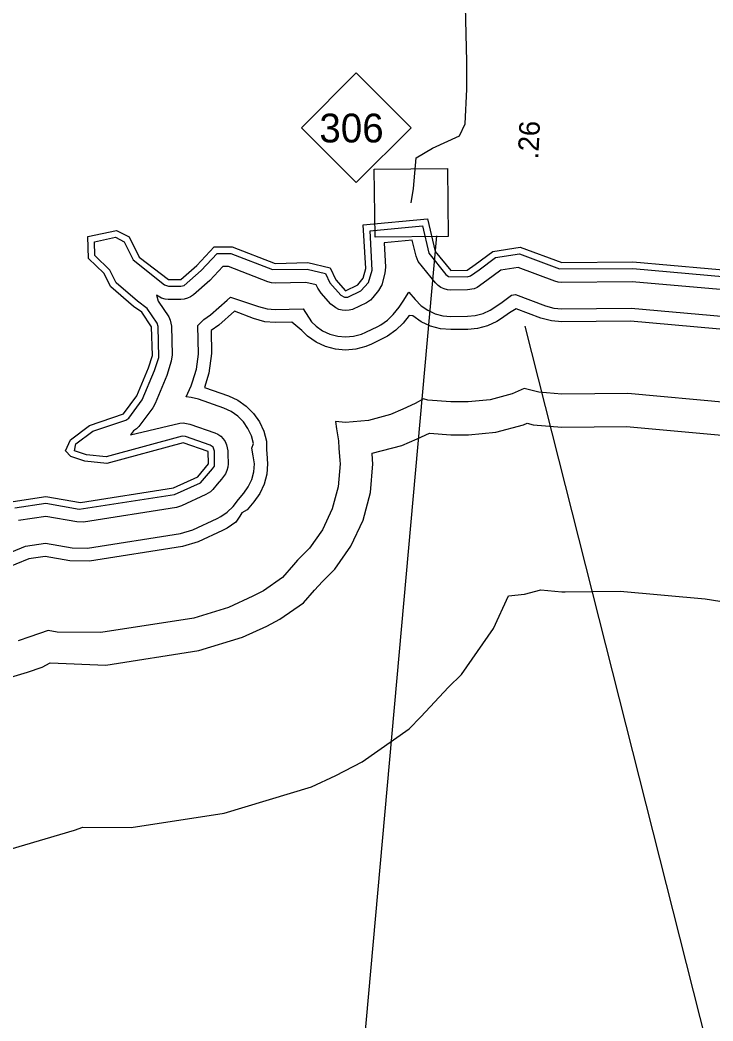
# Model space of a CAD drawing. Extents: x 2532689 to 2764727, y 536648 to 732970.
# Drawn here: x 2670581 to 2674792, y 613444 to 619528 of the extents above; entities that cross this region are included whole.
import ezdxf

# ---------------------------------------------------------------- set-up
doc = ezdxf.new("R2010")
doc.units = 0
for name, color, linetype in [('Exist Hydrographic Buffer Line', 7, 'Continuous'), ('Exist Hydrographic River Shore', 7, 'Continuous'), ('Exist Maritime Ferry Route', 7, 'Continuous'), ('Exist Road Primary NC Attributed', 7, 'Continuous'), ('Exist Road Primary NC Mileage Hundredths English Label', 7, 'Continuous'), ('Exist Road Primary NC Shield CELL', 7, 'Continuous'), ('Exist Road Primary NC Shield Number Label', 7, 'Continuous')]:
    doc.layers.add(name, color=color, linetype=linetype)

msp = doc.modelspace()

# ---------------------------------------------------------------- linework, layer by layer
at = {"layer": 'Exist Hydrographic Buffer Line'}
for points in [[(2674294.6, 617777.3), (2674956.1, 617718.4), (2676210.4, 617518.1), (2676633.6, 617458.7), (2676668.5, 617456.1), (2677727.4, 617439.8), (2677804.7, 617449.4), (2678176.6, 617549.8), (2678200.2, 617557.3), (2678340.9, 617608.9), (2678424.4, 617606.8), (2678636.4, 617581.4), (2678705.3, 617581.7), (2678855.2, 617600.8), (2678892.9, 617608.3), (2680076.9, 617928.7), (2680106.2, 617938.4), (2680552.2, 618114.1), (2680597.7, 618136.9), (2680721.8, 618214.1), (2680790.9, 618275.1), (2680861, 618361)], [(2671420.6, 617664.6), (2671413.8, 617685.7), (2671354, 617775.2), (2671294.1, 617818.9), (2671165.7, 617931.4), (2671126.1, 618008.2), (2671036.1, 618095.8), (2671034.5, 618180.3), (2671161.8, 618207.1), (2671213.7, 618180.1), (2671268.9, 618069.3), (2671458.1, 617918.3), (2671482.5, 617909.9), (2671557.4, 617909.7), (2671577.7, 617915.1), (2671682.2, 618005.7), (2671779.2, 618108.6), (2671862.5, 618109.4), (2672116.1, 618011.1), (2672326.7, 618013), (2672436.8, 617987.8), (2672463.5, 617931.3), (2672529.9, 617855), (2672552.7, 617842.4), (2672573.4, 617844.3), (2672651.1, 617881.6), (2672697.7, 617933.2), (2672720.4, 618008.3), (2672708.7, 618247.2), (2673026.6, 618276), (2673065.7, 618111.3), (2673167.6, 617980.8), (2673184.9, 617968.6), (2673298.9, 617966.9), (2673318.8, 617972.3), (2673370.8, 618009.1), (2673470.7, 618083.6), (2673616.5, 618106.7), (2673858.7, 618015.7), (2674304.2, 618017.4), (2674985.6, 617956.7)], [(2674976, 617877.3), (2674301, 617937.4), (2673872.6, 617933.1), (2673851.9, 617934.9), (2673830.4, 617940.8), (2673608.1, 618024.5), (2673502.7, 618007.7), (2673417.2, 617943.9), (2673358.7, 617903), (2673339.7, 617894.2), (2673299.7, 617886.9), (2673198.6, 617886.2), (2673177.9, 617888), (2673157.6, 617893.4), (2673138.7, 617902.2), (2673121.5, 617914.2), (2673105.9, 617929.9), (2673000.7, 618060.5), (2672988, 618092.9), (2672964.8, 618190), (2672793, 618174.5), (2672801.4, 618024.8), (2672798.1, 617988.8), (2672779.5, 617917.3), (2672760, 617882.9), (2672725.7, 617840.5), (2672711, 617825.7), (2672686, 617809.6), (2672600.7, 617769.1), (2672580.4, 617763.6), (2672559.7, 617761.8), (2672538.9, 617763.6), (2672518.6, 617769.1), (2672499.6, 617777.9), (2672470.7, 617801.5), (2672410.6, 617868), (2672391.1, 617897.1), (2672381.3, 617918.5), (2672318.5, 617932.8), (2672130.7, 617928.4), (2672110, 617930.2), (2672087.4, 617936.5), (2671847.9, 618029.2), (2671813.9, 618028.9), (2671734.9, 617945.6), (2671634.9, 617857.8), (2671617.6, 617845.8), (2671598.6, 617836.9), (2671578.5, 617831.5), (2671557.2, 617829.7), (2671482.1, 617830), (2671462, 617831.8), (2671441.7, 617837.2), (2671409.5, 617854.9), (2671420.4, 617819.8), (2671484.8, 617723.5), (2671493.4, 617704.5), (2671500.8, 617666.9), (2671505.7, 617493.1)], [(2670445.8, 616262), (2670613.7, 616330.1), (2670735.5, 616348.9), (2670898.1, 616319.7), (2670991, 616318.6), (2671555.9, 616407.2), (2671630.2, 616429.6), (2671778.2, 616498), (2671800.8, 616509.6), (2671840.7, 616537.6), (2671875.2, 616572.1), (2671909.2, 616612.9), (2671941, 616651.2), (2671968.3, 616690.3), (2671988.8, 616734.5), (2672001.5, 616781.6), (2672005.6, 616830.3), (2671997.2, 616878.1), (2671988.8, 616926), (2671999.5, 616954.4), (2671986.7, 617001.5), (2671966.2, 617045.7), (2671938.1, 617085.7), (2671903.7, 617120.2), (2671863.7, 617148.2), (2671819.4, 617168.8), (2671665.4, 617222.9), (2671621.1, 617234.5), (2671591.6, 617237), (2671620.1, 617305.4), (2671628.9, 617329.3), (2671652.9, 617405.8), (2671665.6, 617497.7), (2671660.7, 617671.5), (2671697.6, 617707.2), (2671737.6, 617735.2), (2671840.3, 617825.4), (2671859.6, 617843.9), (2672029.6, 617787.3), (2672082.1, 617772.7), (2672130.7, 617768.4), (2672302.5, 617772.4), (2672351.7, 617694.3), (2672379.6, 617667.3), (2672419.6, 617639.3), (2672463.9, 617618.7), (2672511.3, 617606.1), (2672559.7, 617601.9), (2672608.3, 617606.1), (2672655.4, 617618.7), (2672681.7, 617629.8), (2672755.7, 617665.6), (2672773.7, 617675.2), (2672813.7, 617703.2), (2672848.2, 617737.7), (2672884.3, 617782.2), (2672909.3, 617818.4), (2672944.3, 617874.7), (2672982.5, 617828.3), (2673018.8, 617791.6), (2673058.8, 617763.6), (2673102.8, 617743), (2673150.2, 617730.4), (2673198.6, 617726.2), (2673300.7, 617726.9), (2673347.3, 617731.1), (2673394.4, 617743.8), (2673438.7, 617764.4), (2673460.9, 617778.7), (2673509.9, 617813.5), (2673566.9, 617855.8), (2673591.5, 617859.8), (2673774, 617791), (2673824.2, 617777.3), (2673872.6, 617773.1), (2674294.6, 617777.3)], [(2674946.3, 617639), (2674291.5, 617697.3), (2673872.6, 617693.1), (2673810.3, 617698.6), (2673745.9, 617716.1), (2673596.2, 617772.5), (2673556.2, 617748.2), (2673507.2, 617713.4), (2673478.7, 617695.2), (2673421.9, 617668.6), (2673361.2, 617652.4), (2673301.3, 617646.9), (2673198.6, 617646.1), (2673136.3, 617651.6), (2673075.4, 617667.8), (2673018.8, 617694.4), (2672967.1, 617730.4), (2672946.4, 617731.8), (2672909.5, 617686.3), (2672865.2, 617641.9), (2672813.7, 617605.9), (2672790.3, 617593.6), (2672716.5, 617557.8), (2672682.9, 617543.5), (2672622.2, 617527.3), (2672559.7, 617521.8), (2672497.1, 617527.3), (2672436.4, 617543.5), (2672379.6, 617570.1), (2672328.2, 617606.1), (2672292.5, 617640.7), (2672233, 617690.7), (2672130.7, 617688.4), (2672068.1, 617693.9), (2672000.7, 617712.7), (2671884.4, 617757.6), (2671789.3, 617674), (2671741.5, 617640.6), (2671745.4, 617500), (2671729.2, 617381.9), (2671701.5, 617295.1), (2671846.9, 617244), (2671903.7, 617217.5), (2671955.2, 617181.4), (2671999.5, 617137.1), (2672035.5, 617085.7)], [(2670549.5, 616563), (2670738.2, 616592.2), (2670940.8, 616555.9), (2671519, 616644.3), (2671677.5, 616715.8), (2671749.9, 616801), (2671763.2, 616816.6), (2671763.4, 616860.8), (2671763.6, 616906.8), (2671754.4, 616931.4), (2671737.4, 616943.3), (2671585.9, 616996.4), (2671565.8, 616998.1), (2671105.4, 616872.2), (2670984.4, 616885.2), (2670912.7, 616910.1), (2670920.7, 616951), (2671022.8, 617028), (2671223.7, 617096.7), (2671241.4, 617108.9), (2671323, 617219.1), (2671398.7, 617397.8), (2671423.9, 617477.6), (2671420.6, 617664.6)], [(2673872.6, 617053.1), (2674266.1, 617057), (2674867.5, 617003.5), (2676097, 616807.1), (2676533.8, 616745.7), (2676657.2, 616736.1), (2677716.1, 616719.8), (2677992.5, 616754.3), (2678364.5, 616854.7), (2678442.4, 616879.5), (2678550.5, 616866.5), (2678796.7, 616867.5), (2678946.6, 616886.6), (2679080.9, 616913.2), (2680264.9, 617233.6), (2680370.1, 617268.5), (2680816.3, 617444.1), (2680978.3, 617525.6)], [(2671505.7, 617493.1), (2671500.2, 617453.7), (2671472.5, 617367), (2671401.5, 617196.7)], [(2674891.9, 617202.1), (2674274.1, 617257.1), (2673872.6, 617253.1), (2673733.8, 617265.2), (2673645, 617289), (2673572.2, 617255.2), (2673437.7, 617219), (2673304.6, 617206.9), (2673198.6, 617206.2), (2673059.8, 617218.3), (2673033.7, 617224.8), (2672982.3, 617197.5), (2672908.2, 617161.7), (2672833.2, 617130.1), (2672698.7, 617093.9), (2672559.7, 617081.8), (2672497.1, 617087.3), (2672503.3, 617043.5), (2672516, 616969.6), (2672518.9, 616926.6), (2672524.2, 616851.4), (2672525.6, 616830.3), (2672513.5, 616691.3), (2672477.4, 616556.7), (2672418.4, 616430.3), (2672340.7, 616318.6), (2672267, 616244.5), (2672242, 616215.8), (2672175, 616139.3), (2672060.8, 616059.4), (2671996.2, 616025.9), (2671848.1, 615957.5), (2671636.5, 615893.4), (2671071.4, 615804.9), (2670806.5, 615807.9), (2670751.7, 615817.6), (2670641, 615780), (2670569.4, 615754.9)], [(2671401.5, 617196.7), (2671387.2, 617171.5), (2671302.7, 617057.4), (2671287.9, 617042.6), (2671270.7, 617030.6), (2671253.3, 617005.7), (2671552, 617076.9), (2671572.7, 617078.7), (2671612.5, 617071.9), (2671764.7, 617018.5), (2671783.7, 617009.7), (2671801, 616997.7), (2671815.7, 616982.9), (2671827.6, 616965.7), (2671836.4, 616946.8), (2671843.6, 616908.9), (2671844.6, 616871.5), (2671845.3, 616851.1), (2671845.7, 616830.3), (2671844, 616809.5), (2671838.5, 616789.2), (2671829.7, 616770.3), (2671818, 616753.5), (2671804.4, 616737.2), (2671779.4, 616707), (2671752.8, 616675), (2671738, 616660.2), (2671710.9, 616643.2), (2671562.9, 616574.9), (2671531.1, 616565.2), (2670966.2, 616476.7), (2670926.4, 616477.1), (2670737.2, 616511.1), (2670571.1, 616485.3)], [(2670079.6, 615400), (2670626.8, 615563.3), (2670716.2, 615594.7), (2670765, 615622), (2671102.6, 615607.4), (2671667.5, 615695.8), (2671932.2, 615776), (2672080.2, 615844.4), (2672160.6, 615886.1), (2672303.5, 615986.1), (2672371.2, 616061.7), (2672420, 616115.9), (2672494.4, 616190.7), (2672591.6, 616330.3), (2672665.5, 616488.3), (2672710.4, 616656.7), (2672725.7, 616830.3), (2672723.9, 616856.6), (2672721.2, 616896), (2672901.7, 616942.2), (2672995.2, 616981.7), (2673069.2, 617017.5), (2673198.6, 617006.1), (2673306.3, 617006.9), (2673472.3, 617022.1), (2673640.7, 617067.2), (2673663.5, 617077.8), (2673698.9, 617068.3), (2673872.6, 617053.1)], [(2672035.5, 617085.7), (2672062, 617028.8), (2672078.2, 616968.2), (2672079.6, 616915.1), (2672081.3, 616892.8), (2672085.8, 616830.3), (2672080.2, 616767.8), (2672064, 616707.2), (2672037.4, 616650.3), (2672002.5, 616600), (2671961.5, 616550.9), (2671929.7, 616532.5), (2671916, 616511.7), (2671892.2, 616476.4), (2671840.7, 616440.4), (2671811.6, 616425.3), (2671663.8, 616357), (2671568.4, 616328.1), (2671003.5, 616239.6), (2670884.2, 616241), (2670734.5, 616267.8), (2670635.2, 616252.4), (2670475.9, 616187.8)], [(2670521.8, 614488.4), (2670912.5, 614605), (2670962.7, 614622.7), (2671257.2, 614619.3), (2671822.3, 614707.9), (2672351.5, 614868.2), (2672499.6, 614936.5), (2672660.7, 615020.1), (2672946.2, 615220.1), (2673015.9, 615293.8), (2673185.7, 615473.5), (2673263.2, 615551.1), (2673457.8, 615830.3), (2673550.3, 616028.5), (2673646, 616037.3), (2673746.3, 616064.2), (2673872.8, 616053.1), (2673892.9, 616053.2), (2674226.9, 616056.6), (2674743.9, 616010.5), (2675939.5, 615819.6)]]:
    msp.add_lwpolyline(points, dxfattribs=at)
at = {"layer": 'Exist Hydrographic River Shore'}
for points in [[(2673872.6, 618053.1), (2674305.7, 618057.4), (2674990.8, 617996.5), (2676254.7, 617794.7), (2676672.6, 617736), (2677731.7, 617719.7), (2678103.6, 617820.1), (2678294.8, 617890.2), (2678444.7, 617886.4), (2678669.6, 617859.4), (2678819.7, 617878.6), (2680003.7, 618199), (2680449.7, 618374.6), (2680573.7, 618451.7), (2680678.7, 618580.8), (2680868.6, 618683.7), (2681739.6, 618830.5), (2681829.7, 618899.8)], [(2671725.7, 616830.3), (2671723.7, 616905.7), (2671572.7, 616958.7), (2671108.7, 616831.6), (2670975.6, 616846), (2670890.7, 616875.4), (2670856.7, 616910.1), (2670888.7, 616977.1), (2671003.7, 617063.8), (2671210.6, 617134.5), (2671290.6, 617242.9), (2671361.7, 617413.2), (2671385.7, 617489.6), (2671380.6, 617663.5), (2671320.7, 617753), (2671269.7, 617787), (2671133.7, 617906.4), (2671090.7, 617989.9), (2670996.7, 618078.1), (2670993.7, 618212.6), (2671167.8, 618249.2), (2671243.6, 618209.5), (2671304.7, 618087.2), (2671482.7, 617950), (2671557.8, 617949.7), (2671655.6, 618035.7), (2671761.6, 618148.4), (2671869.7, 618149.4), (2672130.7, 618048.4), (2672330.6, 618053.1), (2672464.7, 618022.5), (2672499.6, 617948.3), (2672559.7, 617881.9), (2672633.7, 617917.6), (2672666.7, 617958.4), (2672681.7, 618018.1), (2672666.7, 618283.4), (2673057.7, 618319), (2673104.7, 618120.5), (2673198.6, 618006.2), (2673298.7, 618006.9), (2673347.7, 618041.7), (2673454.7, 618121.5), (2673620.6, 618148), (2673872.6, 618053.1)], [(2670353.3, 616526.6), (2670538.7, 616601.8), (2670738.8, 616632.8), (2670947.7, 616595.3), (2671512.7, 616683.8), (2671660.7, 616752.2), (2671725.7, 616830.3)]]:
    msp.add_lwpolyline(points, dxfattribs=at)
at = {"layer": 'Exist Maritime Ferry Route'}
msp.add_line((2673649.2, 617667.5), (2674756.1, 613293.3), dxfattribs=at)
msp.add_lwpolyline([(2672734, 618621.6), (2673178.7, 618626), (2673182.8, 618211.7), (2672738.1, 618207.3)], close=True, dxfattribs=at)
msp.add_lwpolyline([(2673112.7, 618215.6), (2672596.5, 612484), (2671279.9, 599466), (2671259.3, 599415.6), (2671239.7, 599395.1), (2671126.3, 599410.7)], dxfattribs=at)
at = {"layer": 'Exist Road Primary NC Attributed'}
msp.add_lwpolyline([(2672958.4, 618416.6), (2672972.9, 618503.1), (2672987.5, 618690.5), (2673088.4, 618748.1), (2673251.8, 618824.8), (2673285.5, 618896.8), (2673295.3, 619108.3), (2673295.5, 619276.4), (2673287.6, 619610)], dxfattribs=at)
at = {"layer": 'Exist Road Primary NC Shield CELL'}
msp.add_lwpolyline([(2672290.9, 618873.4), (2672623.9, 619206.4), (2672956.9, 618873.4), (2672623.9, 618540.4)], close=True, dxfattribs=at)

# ---------------------------------------------------------------- texts
at = {"layer": 'Exist Road Primary NC Mileage Hundredths English Label'}
msp.add_text('.26', height=125, rotation=87.33904, dxfattribs=at).set_placement((2673730.3, 618680))
at = {"layer": 'Exist Road Primary NC Shield Number Label'}
msp.add_text('306', height=175, dxfattribs=at).set_placement((2672400.1, 618783.7))

doc.saveas('drawing.dxf')
